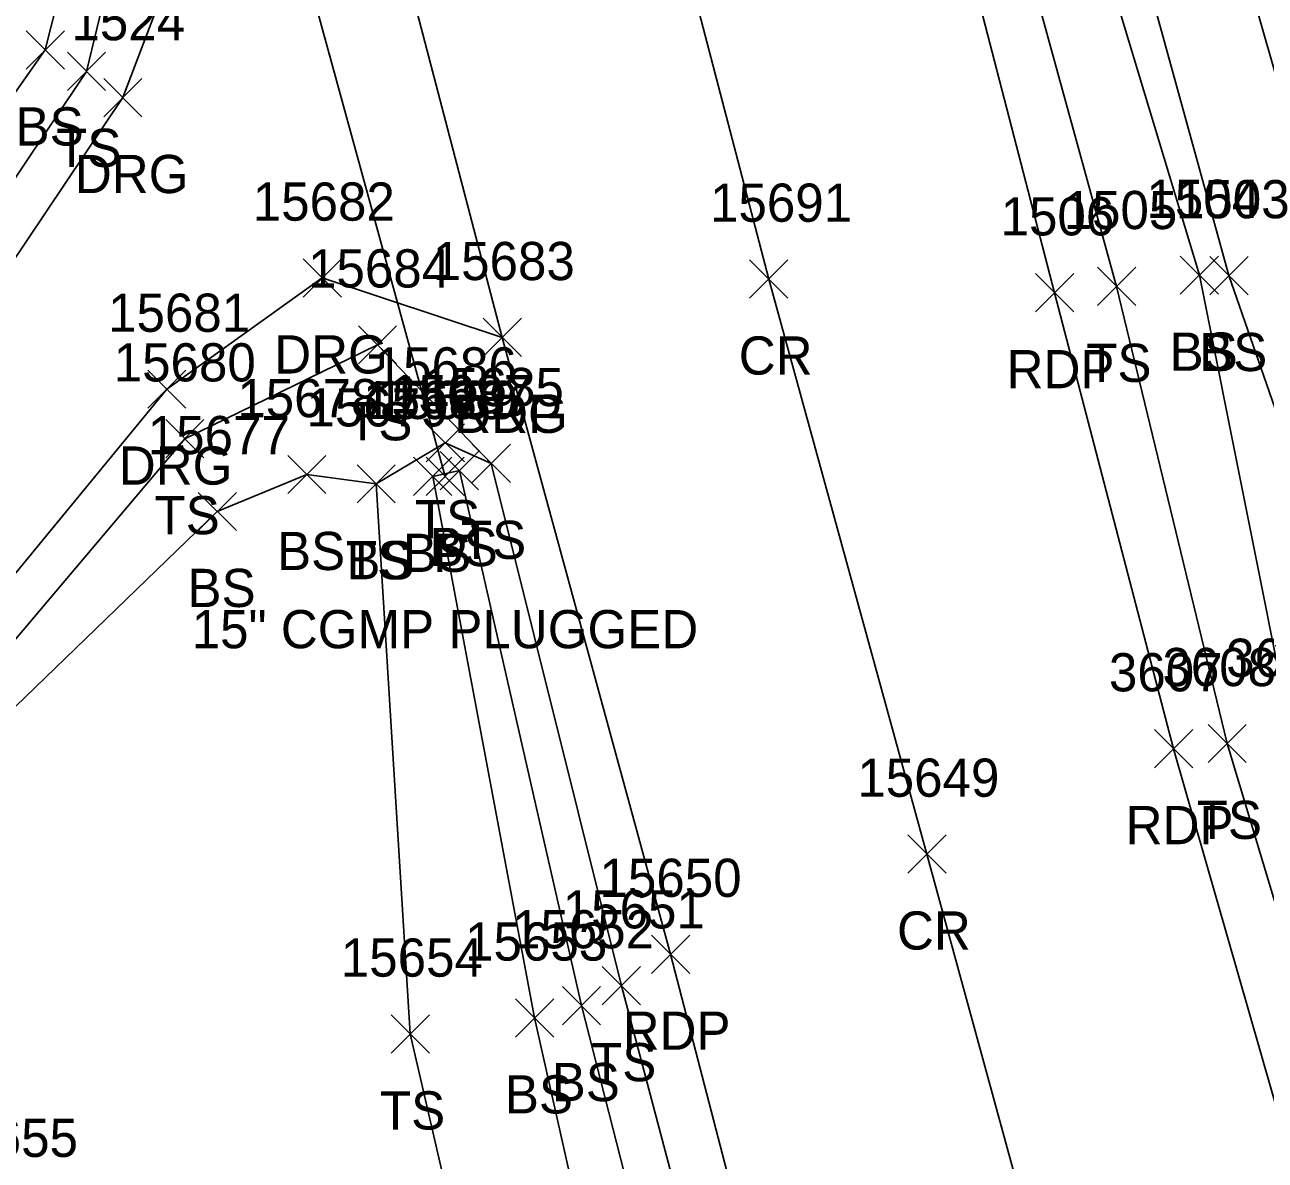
# Model space of a CAD drawing. Extents: x 1439173 to 1457902, y 641926 to 659889.
# Drawn here: x 1446048.2 to 1446113.1, y 654063.4 to 654122.9 of the extents above; entities that cross this region are included whole.
import ezdxf

# ---------------------------------------------------------------- set-up
doc = ezdxf.new("R2010")
doc.units = 0
for name, color, linetype in [('D_A', 7, 'Continuous'), ('D_C', 7, 'Continuous'), ('D_I', 7, 'Continuous'), ('D_TIC', 7, 'Continuous'), ('DCP', 7, 'Continuous'), ('L_A', 7, 'Continuous'), ('L_I', 7, 'Continuous'), ('L_TIC', 7, 'Continuous'), ('LABL', 7, 'Continuous'), ('LELB', 7, 'Continuous'), ('P_A', 7, 'Continuous'), ('P_I', 7, 'Continuous'), ('P_TIC', 7, 'Continuous'), ('PET', 7, 'Continuous'), ('PRC', 7, 'Continuous'), ('R_A', 7, 'Continuous'), ('R_I', 7, 'Continuous'), ('R_TIC', 7, 'Continuous'), ('RDG', 7, 'Continuous')]:
    doc.layers.add(name, color=color, linetype=linetype)

msp = doc.modelspace()

# ---------------------------------------------------------------- linework, layer by layer
at = {"layer": 'D_TIC'}
for points in [[(1446069.21, 654098.221), (1446071.21, 654100.221)], [(1446071.21, 654098.221), (1446069.21, 654100.221)]]:
    msp.add_lwpolyline(points, dxfattribs=at)
at = {"layer": 'DCP'}
msp.add_lwpolyline([(1446070.21, 654099.221), (1446057.324, 654146.227)], dxfattribs=at)
at = {"layer": 'L_TIC'}
for points in [[(1446048.282, 654120.539), (1446050.282, 654122.539)], [(1446050.282, 654120.539), (1446048.282, 654122.539)], [(1446050.438, 654119.417), (1446052.438, 654121.417)], [(1446052.438, 654119.417), (1446050.438, 654121.417)], [(1446108.681, 654108.749), (1446110.681, 654110.749)], [(1446110.681, 654108.749), (1446108.681, 654110.749)], [(1446110.226, 654108.73), (1446112.226, 654110.73)], [(1446112.226, 654108.73), (1446110.226, 654110.73)], [(1446104.349, 654108.163), (1446106.349, 654110.163)], [(1446106.349, 654108.163), (1446104.349, 654110.163)], [(1446065.67, 654105.105), (1446067.67, 654107.105)], [(1446067.67, 654105.105), (1446065.67, 654107.105)], [(1446055.585, 654100.188), (1446057.585, 654102.188)], [(1446057.585, 654100.188), (1446055.585, 654102.188)], [(1446069.215, 654099.976), (1446071.215, 654101.976)], [(1446071.215, 654099.976), (1446069.215, 654101.976)], [(1446069.215, 654099.976), (1446071.215, 654101.976)], [(1446071.215, 654099.976), (1446069.215, 654101.976)], [(1446071.625, 654098.897), (1446073.625, 654100.897)], [(1446073.625, 654098.897), (1446071.625, 654100.897)], [(1446071.625, 654098.897), (1446073.625, 654100.897)], [(1446073.625, 654098.897), (1446071.625, 654100.897)], [(1446061.968, 654098.315), (1446063.968, 654100.315)], [(1446063.968, 654098.315), (1446061.968, 654100.315)], [(1446068.559, 654098.217), (1446070.559, 654100.217)], [(1446070.559, 654098.217), (1446068.559, 654100.217)], [(1446068.559, 654098.217), (1446070.559, 654100.217)], [(1446070.559, 654098.217), (1446068.559, 654100.217)], [(1446069.956, 654098.52), (1446071.956, 654100.52)], [(1446071.956, 654098.52), (1446069.956, 654100.52)], [(1446065.601, 654097.831), (1446067.601, 654099.831)], [(1446067.601, 654097.831), (1446065.601, 654099.831)], [(1446065.601, 654097.831), (1446067.601, 654099.831)], [(1446067.601, 654097.831), (1446065.601, 654099.831)], [(1446057.282, 654096.38), (1446059.282, 654098.38)], [(1446059.282, 654096.38), (1446057.282, 654098.38)], [(1446110.133, 654084.238), (1446112.133, 654086.238)], [(1446112.133, 654084.238), (1446110.133, 654086.238)], [(1446078.434, 654071.556), (1446080.434, 654073.556)], [(1446080.434, 654071.556), (1446078.434, 654073.556)], [(1446076.343, 654070.513), (1446078.343, 654072.513)], [(1446078.343, 654070.513), (1446076.343, 654072.513)], [(1446073.892, 654069.87), (1446075.892, 654071.87)], [(1446075.892, 654069.87), (1446073.892, 654071.87)], [(1446067.384, 654069.03), (1446069.384, 654071.03)], [(1446069.384, 654069.03), (1446067.384, 654071.03)]]:
    msp.add_lwpolyline(points, dxfattribs=at)
at = {"layer": 'LABL'}
msp.add_lwpolyline([(1446124.183, 654108.759), (1446115.697, 654113.228), (1446109.008, 654136.497), (1446095.968, 654192.086), (1446080.235, 654241.952), (1446069.819, 654288.092), (1446061.032, 654328.286), (1446047.074, 654381.23), (1446034.563, 654427.878), (1446015.137, 654478.772), (1446013.949, 654482.805), (1446006.874, 654513.162), (1445995.161, 654560.418), (1446001.115, 654558.396), (1446012.607, 654564.779)], dxfattribs=at)
at = {"layer": 'LELB'}
for points in [[(1446105.349, 654109.163), (1446097.331, 654138.344), (1446083.699, 654189.287), (1446070.731, 654240.681), (1446059.137, 654284.779), (1446047.612, 654328.547), (1446034.649, 654375.319), (1446021.446, 654424.571), (1446008.815, 654471.281), (1446006.784, 654479.48), (1446005.905, 654484.462), (1445998.999, 654510.7), (1445986.768, 654556.968), (1445976.828, 654594.427), (1445965.1, 654638.687), (1445956.979, 654668.626), (1445944.377, 654715.889), (1445931.987, 654761.607), (1445920.528, 654805.654), (1445906.965, 654855.991), (1445894.95, 654904.277)], [(1446109.681, 654109.749), (1446101.008, 654138.534), (1446087.942, 654190.062), (1446073.653, 654241.495), (1446062.52, 654285.285), (1446049.95, 654329.554), (1446037.023, 654376.83), (1446024.884, 654425.732), (1446011.251, 654473.657), (1446009.645, 654477.738), (1446011.995, 654478.173), (1446014.593, 654475.022)], [(1446111.226, 654109.73), (1446103.152, 654139.067), (1446090.788, 654191.02), (1446077.555, 654241.59), (1446066.266, 654285.994), (1446053.097, 654330.73), (1446041.18, 654378.984), (1446030.543, 654426.826), (1446014.593, 654475.022)], [(1446057.335, 654144.772), (1446051.438, 654120.417), (1446040.778, 654104.502), (1446019.375, 654081.809), (1446000.805, 654071.735), (1445975.544, 654066.313)], [(1446055.021, 654144.216), (1446049.282, 654121.539), (1446038.873, 654106.769), (1446017.976, 654083.958), (1445999.785, 654074.454), (1445975.272, 654068.603)], [(1446109.681, 654109.749), (1446114.479, 654085.723)], [(1446111.226, 654109.73), (1446119.144, 654086.948)], [(1446105.349, 654109.163), (1446111.133, 654085.238)], [(1445979.358, 654051.087), (1446001.425, 654056.055), (1446018.429, 654065.696), (1446038.133, 654079.356), (1446056.585, 654101.188), (1446066.67, 654106.105), (1446072.625, 654099.897)], [(1446099.945, 653959.638), (1446097.279, 653970.79), (1446082.566, 654013.037), (1446075.725, 654038.26), (1446068.384, 654070.03), (1446066.601, 654098.831), (1446070.215, 654100.976)], [(1446107.164, 653968.35), (1446094.351, 654016.526), (1446087.334, 654042.671), (1446079.434, 654072.556), (1446072.625, 654099.897), (1446070.215, 654100.976)], [(1446049.816, 653988.329), (1446033.669, 654009.902), (1446015.423, 654044.26), (1446012.507, 654055.38), (1446021.693, 654060.345), (1446038.156, 654077.949), (1446058.282, 654097.38), (1446062.968, 654099.315), (1446066.601, 654098.831)], [(1446101.612, 653965.834), (1446103.621, 653966.772), (1446092.499, 654016.029), (1446084.899, 654041.939), (1446077.343, 654071.513), (1446070.956, 654099.52), (1446069.559, 654099.217)], [(1446101.612, 653965.834), (1446089.414, 654015.506), (1446081.587, 654041.109), (1446074.892, 654070.87), (1446069.559, 654099.217)], [(1446153.531, 653940.26), (1446149.884, 653954.706), (1446142.818, 653981.139), (1446136.053, 654002.277), (1446126.868, 654033.23), (1446120.506, 654054.093), (1446111.133, 654085.238)]]:
    msp.add_lwpolyline(points, dxfattribs=at)
at = {"layer": 'P_TIC'}
for points in [[(1446086.141, 654108.546), (1446088.141, 654110.546)], [(1446088.141, 654108.546), (1446086.141, 654110.546)], [(1446101.104, 654107.832), (1446103.104, 654109.832)], [(1446103.104, 654107.832), (1446101.104, 654109.832)], [(1446072.196, 654105.492), (1446074.196, 654107.492)], [(1446074.196, 654105.492), (1446072.196, 654107.492)], [(1446107.333, 654083.965), (1446109.333, 654085.965)], [(1446109.333, 654083.965), (1446107.333, 654085.965)], [(1446094.423, 654078.447), (1446096.423, 654080.447)], [(1446096.423, 654078.447), (1446094.423, 654080.447)], [(1446081.011, 654073.204), (1446083.011, 654075.204)], [(1446083.011, 654073.204), (1446081.011, 654075.204)]]:
    msp.add_lwpolyline(points, dxfattribs=at)
at = {"layer": 'PET'}
for points in [[(1446102.104, 654108.832), (1446094.474, 654138.211), (1446080.736, 654188.751), (1446067.563, 654240.187), (1446055.816, 654283.732), (1446044.325, 654327.711), (1446031.682, 654375.358), (1446019.046, 654424.049), (1446006.164, 654471.105), (1445996.364, 654509.825), (1445983.617, 654556.083), (1445974.153, 654594.395), (1445962.132, 654638.365), (1445954.386, 654668.15), (1445941.765, 654715.403), (1445929.611, 654761.468), (1445918.099, 654805.154), (1445905.235, 654855.522), (1445892.708, 654903.801)], [(1446192.434, 653717.217), (1446176.889, 653761.465), (1446164.415, 653797.132), (1446156.87, 653819.67), (1446142.426, 653865.947), (1446130.547, 653904.164), (1446119.117, 653940.363), (1446109.776, 653973.616), (1446097.369, 654017.182), (1446090.07, 654043.152), (1446082.011, 654074.204), (1446073.196, 654106.492), (1446061.948, 654149.529), (1446053.588, 654181.49), (1446039.977, 654234.252), (1446028.462, 654276.119), (1446016.637, 654321.722), (1446003.78, 654369.144)], [(1446102.104, 654108.832), (1446108.333, 654084.965)], [(1446149.562, 653939.489), (1446138.258, 653978.999), (1446131.67, 654001.417), (1446123.097, 654032.117), (1446117.392, 654053.347), (1446108.333, 654084.965)]]:
    msp.add_lwpolyline(points, dxfattribs=at)
at = {"layer": 'PRC'}
msp.add_lwpolyline([(1446206.116, 653721.06), (1446190.301, 653765.987), (1446178.007, 653800.626), (1446170.154, 653827.026), (1446156.358, 653869.053), (1446142.915, 653911.91), (1446123.646, 653977.821), (1446111.808, 654020.098), (1446104.018, 654048.003), (1446095.423, 654079.447), (1446087.141, 654109.546), (1446074.597, 654157.573), (1446067.081, 654185.1), (1446053.781, 654236.936), (1446042.032, 654279.872), (1446030.6, 654324.559), (1446017.971, 654372.058)], dxfattribs=at)
at = {"layer": 'R_TIC'}
for points in [[(1446052.342, 654118.046), (1446054.342, 654120.046)], [(1446054.342, 654118.046), (1446052.342, 654120.046)], [(1446062.776, 654108.604), (1446064.776, 654110.604)], [(1446064.776, 654108.604), (1446062.776, 654110.604)], [(1446072.196, 654105.492), (1446074.196, 654107.492)], [(1446074.196, 654105.492), (1446072.196, 654107.492)], [(1446054.64, 654102.786), (1446056.64, 654104.786)], [(1446056.64, 654102.786), (1446054.64, 654104.786)]]:
    msp.add_lwpolyline(points, dxfattribs=at)
at = {"layer": 'RDG'}
for points in [[(1446061.948, 654149.529), (1446057.435, 654129.842), (1446053.342, 654119.046), (1446042.322, 654102.628), (1446020.195, 654080.571), (1446001.506, 654069.54), (1445975.688, 654064.614)], [(1445978.56, 654055.038), (1446000.256, 654059.646), (1446017.546, 654067.465), (1446036.783, 654080.851), (1446055.64, 654103.786), (1446063.776, 654109.604), (1446073.196, 654106.492)]]:
    msp.add_lwpolyline(points, dxfattribs=at)

# ---------------------------------------------------------------- texts
at = {"layer": 'D_A'}
msp.add_text('P', height=2, dxfattribs=at).set_placement((1446069.588, 654094.221))
at = {"layer": 'D_C'}
msp.add_text('15" CGMP PLUGGED', height=2, dxfattribs=at).set_placement((1446056.942, 654090.221))
at = {"layer": 'D_I'}
msp.add_text('15689', height=2, dxfattribs=at).set_placement((1446066.564, 654102.221))
at = {"layer": 'L_A'}
for s, p in [('BS', (1446047.723, 654116.539)), ('TS', (1446049.847, 654115.417)), ('BS', (1446108.122, 654104.749)), ('BS', (1446109.667, 654104.73)), ('TS', (1446103.758, 654104.163)), ('TS', (1446065.079, 654101.105)), ('TS', (1446054.995, 654096.188)), ('TS', (1446068.625, 654095.976)), ('TS', (1446068.625, 654095.976)), ('BS', (1446061.409, 654094.315)), ('BS', (1446069.396, 654094.52)), ('TS', (1446071.034, 654094.897)), ('TS', (1446071.034, 654094.897)), ('TS', (1446065.01, 654093.831)), ('BS', (1446065.042, 654093.831)), ('BS', (1446068, 654094.217)), ('BS', (1446068, 654094.217)), ('BS', (1446056.723, 654092.38)), ('TS', (1446109.542, 654080.238)), ('TS', (1446077.843, 654067.556)), ('BS', (1446075.784, 654066.513)), ('BS', (1446073.333, 654065.87)), ('TS', (1446066.794, 654065.03))]:
    msp.add_text(s, height=2, dxfattribs=at).set_placement(p)
at = {"layer": 'L_I'}
for s, p in [('1504', (1446106.909, 654112.749)), ('1503', (1446108.454, 654112.73)), ('1505', (1446102.577, 654112.163)), ('15684', (1446063.032, 654109.105)), ('15680', (1446052.861, 654104.188)), ('15686', (1446066.522, 654103.976)), ('15686', (1446066.522, 654103.976)), ('15685', (1446068.987, 654102.897)), ('15685', (1446068.987, 654102.897)), ('15678', (1446059.33, 654102.315)), ('15688', (1446065.922, 654102.217)), ('15688', (1446065.922, 654102.217)), ('15687', (1446067.318, 654102.52)), ('15679', (1446062.955, 654101.831)), ('15679', (1446062.955, 654101.831)), ('15677', (1446054.644, 654100.38)), ('3609', (1446111.086, 654088.723)), ('3608', (1446107.747, 654088.238)), ('15651', (1446076.363, 654075.556)), ('15652', (1446073.705, 654074.513)), ('15653', (1446071.254, 654073.87)), ('15654', (1446064.747, 654073.03)), ('15655', (1446043.556, 654063.594))]:
    msp.add_text(s, height=2, dxfattribs=at).set_placement(p)
at = {"layer": 'P_A'}
for s, p in [('CR', (1446085.574, 654104.546)), ('RDP', (1446099.593, 654103.832)), ('RDP', (1446070.684, 654101.492)), ('RDP', (1446105.821, 654079.965)), ('CR', (1446093.856, 654074.447)), ('RDP', (1446079.499, 654069.204))]:
    msp.add_text(s, height=2, dxfattribs=at).set_placement(p)
at = {"layer": 'P_I'}
for s, p in [('15691', (1446084.07, 654112.546)), ('1506', (1446099.278, 654111.832)), ('15683', (1446069.558, 654109.492)), ('3607', (1446104.947, 654087.965)), ('15649', (1446091.778, 654082.447)), ('15650', (1446078.286, 654077.204))]:
    msp.add_text(s, height=2, dxfattribs=at).set_placement(p)
at = {"layer": 'R_A'}
for p in [(1446050.83, 654114.046), (1446061.265, 654104.604), (1446070.684, 654101.492), (1446053.128, 654098.786)]:
    msp.add_text('DRG', height=2, dxfattribs=at).set_placement(p)
at = {"layer": 'R_I'}
for s, p in [('1524', (1446050.649, 654122.046)), ('15682', (1446060.139, 654112.604)), ('15683', (1446069.558, 654109.492)), ('15681', (1446052.569, 654106.786))]:
    msp.add_text(s, height=2, dxfattribs=at).set_placement(p)

doc.saveas('drawing.dxf')
